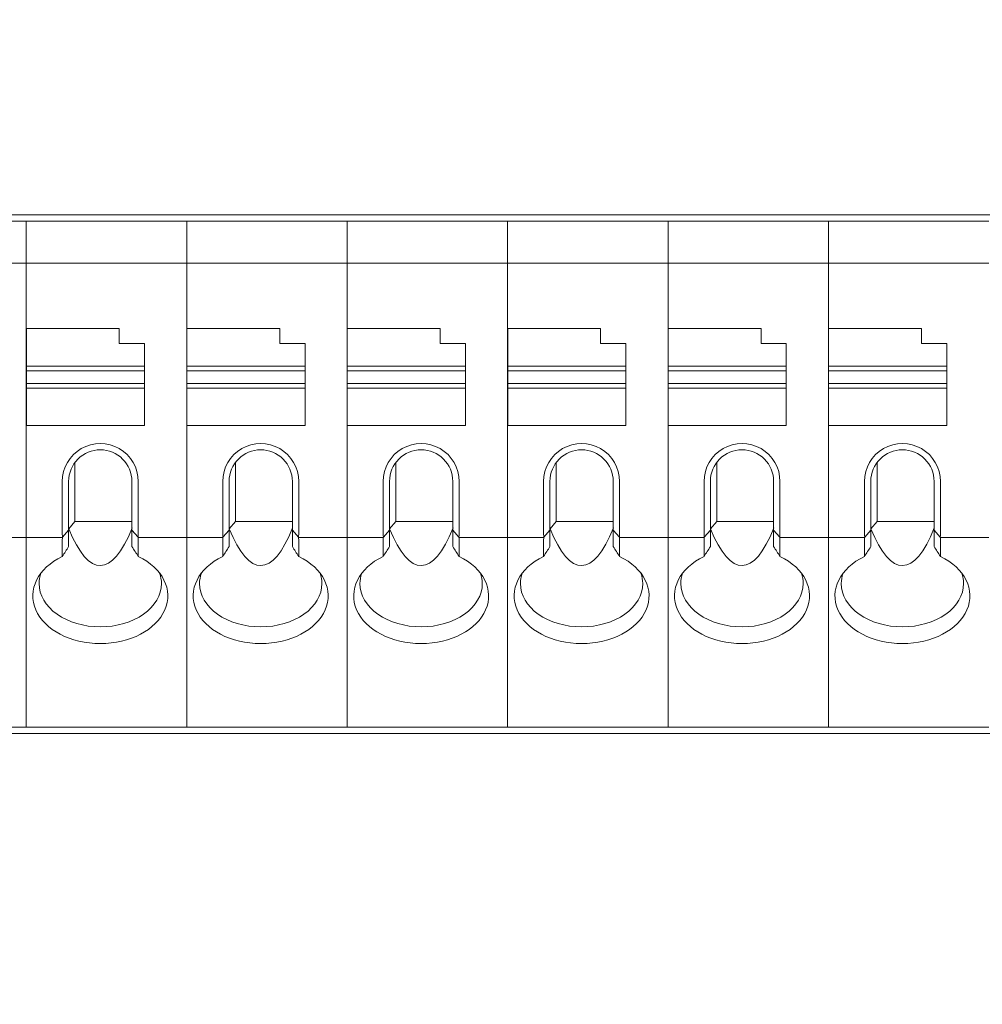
# Model space of a CAD drawing. Header units: millimetres. Extents: x -1114 to 1396, y -630 to 631.
# Tile 329 of 656: x -442 to -419, y 445 to 468. Entities that reach past the tile are written whole.
import ezdxf

# ---------------------------------------------------------------- set-up
doc = ezdxf.new("R2010")
doc.units = ezdxf.units.MM
doc.header["$MEASUREMENT"] = 0

msp = doc.modelspace()

# ---------------------------------------------------------------- linework, layer by layer
at = {"lineweight": 18}
for points, knots in [([(1038.9843, -629.7647), (1038.9843, -629.7647), (-1111.4882, -629.7647), (-1111.4882, -629.7647), (-1111.4882, -629.7647), (-1111.4882, -629.7647), (-1111.4882, 630.7883), (-1111.4882, 630.7883), (-1111.4882, 630.7883), (-1111.4882, 630.7883), (1038.9843, 630.7883), (1038.9843, 630.7883)], [0, 0, 0, 0, 0.3333333, 0.3333333, 0.3333333, 0.3333333, 0.6666667, 0.6666667, 0.6666667, 0.6666667, 1, 1, 1, 1]), ([(-438.8014, 457.0334), (-438.8014, 457.3549), (-438.973, 457.652), (-439.2514, 457.8128), (-439.2514, 457.8128), (-439.5299, 457.9736), (-439.873, 457.9736), (-440.1514, 457.8128), (-440.1514, 457.8128), (-440.4299, 457.652), (-440.6014, 457.3549), (-440.6014, 457.0334)], [0, 0, 0, 0, 0.3333333, 0.3333333, 0.3333333, 0.3333333, 0.6666667, 0.6666667, 0.6666667, 0.6666667, 1, 1, 1, 1]), ([(-434.9982, 457.0334), (-434.9982, 457.3549), (-435.1697, 457.652), (-435.4482, 457.8128), (-435.4482, 457.8128), (-435.7266, 457.9736), (-436.0697, 457.9736), (-436.3482, 457.8128), (-436.3482, 457.8128), (-436.6266, 457.652), (-436.7982, 457.3549), (-436.7982, 457.0334)], [0, 0, 0, 0, 0.3333333, 0.3333333, 0.3333333, 0.3333333, 0.6666667, 0.6666667, 0.6666667, 0.6666667, 1, 1, 1, 1]), ([(-431.1949, 457.0334), (-431.1949, 457.3549), (-431.3665, 457.652), (-431.6449, 457.8128), (-431.6449, 457.8128), (-431.9234, 457.9736), (-432.2665, 457.9736), (-432.5449, 457.8128), (-432.5449, 457.8128), (-432.8234, 457.652), (-432.9949, 457.3549), (-432.9949, 457.0334)], [0, 0, 0, 0, 0.3333333, 0.3333333, 0.3333333, 0.3333333, 0.6666667, 0.6666667, 0.6666667, 0.6666667, 1, 1, 1, 1]), ([(-427.3917, 457.0334), (-427.3917, 457.3549), (-427.5632, 457.652), (-427.8417, 457.8128), (-427.8417, 457.8128), (-428.1201, 457.9736), (-428.4632, 457.9736), (-428.7417, 457.8128), (-428.7417, 457.8128), (-429.0201, 457.652), (-429.1917, 457.3549), (-429.1917, 457.0334)], [0, 0, 0, 0, 0.3333333, 0.3333333, 0.3333333, 0.3333333, 0.6666667, 0.6666667, 0.6666667, 0.6666667, 1, 1, 1, 1]), ([(-423.5884, 457.0334), (-423.5884, 457.3549), (-423.76, 457.652), (-424.0384, 457.8128), (-424.0384, 457.8128), (-424.3169, 457.9736), (-424.66, 457.9736), (-424.9384, 457.8128), (-424.9384, 457.8128), (-425.2169, 457.652), (-425.3884, 457.3549), (-425.3884, 457.0334)], [0, 0, 0, 0, 0.3333333, 0.3333333, 0.3333333, 0.3333333, 0.6666667, 0.6666667, 0.6666667, 0.6666667, 1, 1, 1, 1]), ([(-419.7852, 457.0334), (-419.7852, 457.3549), (-419.9567, 457.652), (-420.2352, 457.8128), (-420.2352, 457.8128), (-420.5136, 457.9736), (-420.8567, 457.9736), (-421.1352, 457.8128), (-421.1352, 457.8128), (-421.4136, 457.652), (-421.5852, 457.3549), (-421.5852, 457.0334)], [0, 0, 0, 0, 0.3333333, 0.3333333, 0.3333333, 0.3333333, 0.6666667, 0.6666667, 0.6666667, 0.6666667, 1, 1, 1, 1]), ([(-439.7014, 457.7834), (-439.9004, 457.7834), (-440.0911, 457.7044), (-440.2318, 457.5637), (-440.2318, 457.5637), (-440.3724, 457.4231), (-440.4514, 457.2323), (-440.4514, 457.0334)], [0, 0, 0, 0, 0.5, 0.5, 0.5, 0.5, 1, 1, 1, 1]), ([(-438.9514, 457.0334), (-438.9514, 457.2323), (-439.0305, 457.4231), (-439.1711, 457.5637), (-439.1711, 457.5637), (-439.3118, 457.7044), (-439.5025, 457.7834), (-439.7014, 457.7834)], [0, 0, 0, 0, 0.5, 0.5, 0.5, 0.5, 1, 1, 1, 1]), ([(-435.8982, 457.7834), (-436.0971, 457.7834), (-436.2879, 457.7044), (-436.4285, 457.5637), (-436.4285, 457.5637), (-436.5692, 457.4231), (-436.6482, 457.2323), (-436.6482, 457.0334)], [0, 0, 0, 0, 0.5, 0.5, 0.5, 0.5, 1, 1, 1, 1]), ([(-435.1482, 457.0334), (-435.1482, 457.2323), (-435.2272, 457.4231), (-435.3679, 457.5637), (-435.3679, 457.5637), (-435.5085, 457.7044), (-435.6993, 457.7834), (-435.8982, 457.7834)], [0, 0, 0, 0, 0.5, 0.5, 0.5, 0.5, 1, 1, 1, 1]), ([(-432.0949, 457.7834), (-432.2938, 457.7834), (-432.4846, 457.7044), (-432.6253, 457.5637), (-432.6253, 457.5637), (-432.7659, 457.4231), (-432.8449, 457.2323), (-432.8449, 457.0334)], [0, 0, 0, 0, 0.5, 0.5, 0.5, 0.5, 1, 1, 1, 1]), ([(-431.3449, 457.0334), (-431.3449, 457.2323), (-431.4239, 457.4231), (-431.5646, 457.5637), (-431.5646, 457.5637), (-431.7052, 457.7044), (-431.896, 457.7834), (-432.0949, 457.7834)], [0, 0, 0, 0, 0.5, 0.5, 0.5, 0.5, 1, 1, 1, 1]), ([(-428.2917, 457.7834), (-428.4906, 457.7834), (-428.6814, 457.7044), (-428.822, 457.5637), (-428.822, 457.5637), (-428.9627, 457.4231), (-429.0417, 457.2323), (-429.0417, 457.0334)], [0, 0, 0, 0, 0.5, 0.5, 0.5, 0.5, 1, 1, 1, 1]), ([(-427.5417, 457.0334), (-427.5417, 457.2323), (-427.6207, 457.4231), (-427.7613, 457.5637), (-427.7613, 457.5637), (-427.902, 457.7044), (-428.0928, 457.7834), (-428.2917, 457.7834)], [0, 0, 0, 0, 0.5, 0.5, 0.5, 0.5, 1, 1, 1, 1]), ([(-424.4884, 457.7834), (-424.6873, 457.7834), (-424.8781, 457.7044), (-425.0187, 457.5637), (-425.0187, 457.5637), (-425.1594, 457.4231), (-425.2384, 457.2323), (-425.2384, 457.0334)], [0, 0, 0, 0, 0.5, 0.5, 0.5, 0.5, 1, 1, 1, 1]), ([(-423.7384, 457.0334), (-423.7384, 457.2323), (-423.8174, 457.4231), (-423.9581, 457.5637), (-423.9581, 457.5637), (-424.0987, 457.7044), (-424.2895, 457.7834), (-424.4884, 457.7834)], [0, 0, 0, 0, 0.5, 0.5, 0.5, 0.5, 1, 1, 1, 1]), ([(-420.6852, 457.7834), (-420.8841, 457.7834), (-421.0748, 457.7044), (-421.2155, 457.5637), (-421.2155, 457.5637), (-421.3561, 457.4231), (-421.4352, 457.2323), (-421.4352, 457.0334)], [0, 0, 0, 0, 0.5, 0.5, 0.5, 0.5, 1, 1, 1, 1]), ([(-419.9352, 457.0334), (-419.9352, 457.2323), (-420.0142, 457.4231), (-420.1548, 457.5637), (-420.1548, 457.5637), (-420.2955, 457.7044), (-420.4863, 457.7834), (-420.6852, 457.7834)], [0, 0, 0, 0, 0.5, 0.5, 0.5, 0.5, 1, 1, 1, 1]), ([(-440.6014, 455.254), (-441.1821, 454.9747), (-441.4373, 454.4602), (-441.2306, 453.9856), (-441.2306, 453.9856), (-441.0239, 453.511), (-440.4037, 453.1872), (-439.7014, 453.1872)], [0, 0, 0, 0, 0.5, 0.5, 0.5, 0.5, 1, 1, 1, 1]), ([(-439.7014, 453.1872), (-438.9992, 453.1872), (-438.379, 453.511), (-438.1723, 453.9856), (-438.1723, 453.9856), (-437.9656, 454.4602), (-438.2208, 454.9747), (-438.8014, 455.254)], [0, 0, 0, 0, 0.5, 0.5, 0.5, 0.5, 1, 1, 1, 1]), ([(-436.7982, 455.254), (-437.3788, 454.9747), (-437.634, 454.4602), (-437.4273, 453.9856), (-437.4273, 453.9856), (-437.2207, 453.511), (-436.6005, 453.1872), (-435.8982, 453.1872)], [0, 0, 0, 0, 0.5, 0.5, 0.5, 0.5, 1, 1, 1, 1]), ([(-435.8982, 453.1872), (-435.1959, 453.1872), (-434.5757, 453.511), (-434.369, 453.9856), (-434.369, 453.9856), (-434.1624, 454.4602), (-434.4175, 454.9747), (-434.9982, 455.254)], [0, 0, 0, 0, 0.5, 0.5, 0.5, 0.5, 1, 1, 1, 1]), ([(-432.9949, 455.254), (-433.5756, 454.9747), (-433.8307, 454.4602), (-433.6241, 453.9856), (-433.6241, 453.9856), (-433.4174, 453.511), (-432.7972, 453.1872), (-432.0949, 453.1872)], [0, 0, 0, 0, 0.5, 0.5, 0.5, 0.5, 1, 1, 1, 1]), ([(-432.0949, 453.1872), (-431.3926, 453.1872), (-430.7724, 453.511), (-430.5658, 453.9856), (-430.5658, 453.9856), (-430.3591, 454.4602), (-430.6143, 454.9747), (-431.1949, 455.254)], [0, 0, 0, 0, 0.5, 0.5, 0.5, 0.5, 1, 1, 1, 1]), ([(-429.1917, 455.254), (-429.7723, 454.9747), (-430.0275, 454.4602), (-429.8208, 453.9856), (-429.8208, 453.9856), (-429.6142, 453.511), (-428.994, 453.1872), (-428.2917, 453.1872)], [0, 0, 0, 0, 0.5, 0.5, 0.5, 0.5, 1, 1, 1, 1]), ([(-428.2917, 453.1872), (-427.5894, 453.1872), (-426.9692, 453.511), (-426.7625, 453.9856), (-426.7625, 453.9856), (-426.5559, 454.4602), (-426.811, 454.9747), (-427.3917, 455.254)], [0, 0, 0, 0, 0.5, 0.5, 0.5, 0.5, 1, 1, 1, 1]), ([(-425.3884, 455.254), (-425.9691, 454.9747), (-426.2242, 454.4602), (-426.0176, 453.9856), (-426.0176, 453.9856), (-425.8109, 453.511), (-425.1907, 453.1872), (-424.4884, 453.1872)], [0, 0, 0, 0, 0.5, 0.5, 0.5, 0.5, 1, 1, 1, 1]), ([(-424.4884, 453.1872), (-423.7861, 453.1872), (-423.1659, 453.511), (-422.9593, 453.9856), (-422.9593, 453.9856), (-422.7526, 454.4602), (-423.0078, 454.9747), (-423.5884, 455.254)], [0, 0, 0, 0, 0.5, 0.5, 0.5, 0.5, 1, 1, 1, 1]), ([(-421.5852, 455.254), (-422.1658, 454.9747), (-422.421, 454.4602), (-422.2143, 453.9856), (-422.2143, 453.9856), (-422.0076, 453.511), (-421.3874, 453.1872), (-420.6852, 453.1872)], [0, 0, 0, 0, 0.5, 0.5, 0.5, 0.5, 1, 1, 1, 1]), ([(-420.6852, 453.1872), (-419.9829, 453.1872), (-419.3627, 453.511), (-419.156, 453.9856), (-419.156, 453.9856), (-418.9493, 454.4602), (-419.2045, 454.9747), (-419.7852, 455.254)], [0, 0, 0, 0, 0.5, 0.5, 0.5, 0.5, 1, 1, 1, 1]), ([(-441.1514, 454.61), (-441.1514, 454.3381), (-440.9987, 454.0773), (-440.7267, 453.885), (-440.7267, 453.885), (-440.4548, 453.6927), (-440.086, 453.5847), (-439.7014, 453.5847)], [0, 0, 0, 0, 0.5, 0.5, 0.5, 0.5, 1, 1, 1, 1]), ([(-439.7014, 453.5847), (-439.3169, 453.5847), (-438.9481, 453.6927), (-438.6761, 453.885), (-438.6761, 453.885), (-438.4042, 454.0773), (-438.2514, 454.3381), (-438.2514, 454.61)], [0, 0, 0, 0, 0.5, 0.5, 0.5, 0.5, 1, 1, 1, 1]), ([(-437.3482, 454.61), (-437.3482, 454.3381), (-437.1954, 454.0773), (-436.9235, 453.885), (-436.9235, 453.885), (-436.6516, 453.6927), (-436.2827, 453.5847), (-435.8982, 453.5847)], [0, 0, 0, 0, 0.5, 0.5, 0.5, 0.5, 1, 1, 1, 1]), ([(-435.8982, 453.5847), (-435.5136, 453.5847), (-435.1448, 453.6927), (-434.8729, 453.885), (-434.8729, 453.885), (-434.601, 454.0773), (-434.4482, 454.3381), (-434.4482, 454.61)], [0, 0, 0, 0, 0.5, 0.5, 0.5, 0.5, 1, 1, 1, 1]), ([(-433.5449, 454.61), (-433.5449, 454.3381), (-433.3922, 454.0773), (-433.1202, 453.885), (-433.1202, 453.885), (-432.8483, 453.6927), (-432.4795, 453.5847), (-432.0949, 453.5847)], [0, 0, 0, 0, 0.5, 0.5, 0.5, 0.5, 1, 1, 1, 1]), ([(-432.0949, 453.5847), (-431.7104, 453.5847), (-431.3416, 453.6927), (-431.0696, 453.885), (-431.0696, 453.885), (-430.7977, 454.0773), (-430.6449, 454.3381), (-430.6449, 454.61)], [0, 0, 0, 0, 0.5, 0.5, 0.5, 0.5, 1, 1, 1, 1]), ([(-429.7417, 454.61), (-429.7417, 454.3381), (-429.5889, 454.0773), (-429.317, 453.885), (-429.317, 453.885), (-429.045, 453.6927), (-428.6762, 453.5847), (-428.2917, 453.5847)], [0, 0, 0, 0, 0.5, 0.5, 0.5, 0.5, 1, 1, 1, 1]), ([(-428.2917, 453.5847), (-427.9071, 453.5847), (-427.5383, 453.6927), (-427.2664, 453.885), (-427.2664, 453.885), (-426.9944, 454.0773), (-426.8417, 454.3381), (-426.8417, 454.61)], [0, 0, 0, 0, 0.5, 0.5, 0.5, 0.5, 1, 1, 1, 1]), ([(-425.9384, 454.61), (-425.9384, 454.3381), (-425.7857, 454.0773), (-425.5137, 453.885), (-425.5137, 453.885), (-425.2418, 453.6927), (-424.873, 453.5847), (-424.4884, 453.5847)], [0, 0, 0, 0, 0.5, 0.5, 0.5, 0.5, 1, 1, 1, 1]), ([(-424.4884, 453.5847), (-424.1039, 453.5847), (-423.735, 453.6927), (-423.4631, 453.885), (-423.4631, 453.885), (-423.1912, 454.0773), (-423.0384, 454.3381), (-423.0384, 454.61)], [0, 0, 0, 0, 0.5, 0.5, 0.5, 0.5, 1, 1, 1, 1]), ([(-422.1352, 454.61), (-422.1352, 454.3381), (-421.9824, 454.0773), (-421.7105, 453.885), (-421.7105, 453.885), (-421.4385, 453.6927), (-421.0697, 453.5847), (-420.6852, 453.5847)], [0, 0, 0, 0, 0.5, 0.5, 0.5, 0.5, 1, 1, 1, 1]), ([(-420.6852, 453.5847), (-420.3006, 453.5847), (-419.9318, 453.6927), (-419.6599, 453.885), (-419.6599, 453.885), (-419.3879, 454.0773), (-419.2352, 454.3381), (-419.2352, 454.61)], [0, 0, 0, 0, 0.5, 0.5, 0.5, 0.5, 1, 1, 1, 1])]:
    msp.add_open_spline(points, degree=3, knots=knots, dxfattribs=at)
for points in [[(-458.0154, 463.3573), (-458.0154, 463.3573), (-411.1787, 463.3573), (-411.1787, 463.3573)], [(-445.2579, 463.2073), (-445.2579, 463.2073), (-441.4547, 463.2073), (-441.4547, 463.2073)], [(-441.4547, 463.2073), (-441.4547, 463.2073), (-445.2579, 463.2073), (-445.2579, 463.2073)], [(-441.4547, 463.2073), (-441.4547, 463.2073), (-437.6514, 463.2073), (-437.6514, 463.2073)], [(-441.4547, 463.1575), (-441.4547, 463.1575), (-441.4547, 463.2073), (-441.4547, 463.2073)], [(-437.6514, 463.2073), (-437.6514, 463.2073), (-441.4547, 463.2073), (-441.4547, 463.2073)], [(-441.4547, 463.1575), (-441.4547, 463.1575), (-441.4547, 463.2073), (-441.4547, 463.2073)], [(-441.4547, 462.2571), (-441.4547, 462.2571), (-441.4547, 463.1575), (-441.4547, 463.1575)], [(-441.4547, 462.2571), (-441.4547, 462.2571), (-441.4547, 463.1575), (-441.4547, 463.1575)], [(-437.6514, 463.2073), (-437.6514, 463.2073), (-433.8482, 463.2073), (-433.8482, 463.2073)], [(-437.6514, 463.1575), (-437.6514, 463.1575), (-437.6514, 463.2073), (-437.6514, 463.2073)], [(-433.8482, 463.2073), (-433.8482, 463.2073), (-437.6514, 463.2073), (-437.6514, 463.2073)], [(-437.6514, 463.1575), (-437.6514, 463.1575), (-437.6514, 463.2073), (-437.6514, 463.2073)], [(-437.6514, 462.2571), (-437.6514, 462.2571), (-437.6514, 463.1575), (-437.6514, 463.1575)], [(-437.6514, 462.2571), (-437.6514, 462.2571), (-437.6514, 463.1575), (-437.6514, 463.1575)], [(-433.8482, 463.2073), (-433.8482, 463.2073), (-430.0449, 463.2073), (-430.0449, 463.2073)], [(-433.8482, 463.1575), (-433.8482, 463.1575), (-433.8482, 463.2073), (-433.8482, 463.2073)], [(-433.8482, 463.1575), (-433.8482, 463.1575), (-433.8482, 463.2073), (-433.8482, 463.2073)], [(-430.0449, 463.2073), (-430.0449, 463.2073), (-433.8482, 463.2073), (-433.8482, 463.2073)], [(-433.8482, 462.2571), (-433.8482, 462.2571), (-433.8482, 463.1575), (-433.8482, 463.1575)], [(-433.8482, 462.2571), (-433.8482, 462.2571), (-433.8482, 463.1575), (-433.8482, 463.1575)], [(-430.0449, 463.2073), (-430.0449, 463.2073), (-426.2417, 463.2073), (-426.2417, 463.2073)], [(-430.0449, 463.1575), (-430.0449, 463.1575), (-430.0449, 463.2073), (-430.0449, 463.2073)], [(-430.0449, 463.1575), (-430.0449, 463.1575), (-430.0449, 463.2073), (-430.0449, 463.2073)], [(-426.2417, 463.2073), (-426.2417, 463.2073), (-430.0449, 463.2073), (-430.0449, 463.2073)], [(-430.0449, 462.2571), (-430.0449, 462.2571), (-430.0449, 463.1575), (-430.0449, 463.1575)], [(-430.0449, 462.2571), (-430.0449, 462.2571), (-430.0449, 463.1575), (-430.0449, 463.1575)], [(-426.2417, 463.2073), (-426.2417, 463.2073), (-422.4384, 463.2073), (-422.4384, 463.2073)], [(-426.2417, 463.1575), (-426.2417, 463.1575), (-426.2417, 463.2073), (-426.2417, 463.2073)], [(-426.2417, 463.1575), (-426.2417, 463.1575), (-426.2417, 463.2073), (-426.2417, 463.2073)], [(-422.4384, 463.2073), (-422.4384, 463.2073), (-426.2417, 463.2073), (-426.2417, 463.2073)], [(-426.2417, 462.2571), (-426.2417, 462.2571), (-426.2417, 463.1575), (-426.2417, 463.1575)], [(-426.2417, 462.2571), (-426.2417, 462.2571), (-426.2417, 463.1575), (-426.2417, 463.1575)], [(-422.4384, 463.2073), (-422.4384, 463.2073), (-418.6352, 463.2073), (-418.6352, 463.2073)], [(-422.4384, 463.1575), (-422.4384, 463.1575), (-422.4384, 463.2073), (-422.4384, 463.2073)], [(-418.6352, 463.2073), (-418.6352, 463.2073), (-422.4384, 463.2073), (-422.4384, 463.2073)], [(-422.4384, 463.1575), (-422.4384, 463.1575), (-422.4384, 463.2073), (-422.4384, 463.2073)], [(-422.4384, 462.2571), (-422.4384, 462.2571), (-422.4384, 463.1575), (-422.4384, 463.1575)], [(-422.4384, 462.2571), (-422.4384, 462.2571), (-422.4384, 463.1575), (-422.4384, 463.1575)], [(-445.2579, 462.2073), (-445.2579, 462.2073), (-441.4547, 462.2073), (-441.4547, 462.2073)], [(-441.4547, 462.1369), (-441.4547, 462.1369), (-441.4547, 462.2571), (-441.4547, 462.2571)], [(-441.4547, 462.1369), (-441.4547, 462.1369), (-441.4547, 462.2571), (-441.4547, 462.2571)], [(-441.4547, 462.2073), (-441.4547, 462.2073), (-437.6514, 462.2073), (-437.6514, 462.2073)], [(-441.4547, 455.7777), (-441.4547, 455.7777), (-441.4547, 462.1369), (-441.4547, 462.1369)], [(-441.4547, 455.7777), (-441.4547, 455.7777), (-441.4547, 462.1369), (-441.4547, 462.1369)], [(-437.6514, 462.1369), (-437.6514, 462.1369), (-437.6514, 462.2571), (-437.6514, 462.2571)], [(-437.6514, 462.1369), (-437.6514, 462.1369), (-437.6514, 462.2571), (-437.6514, 462.2571)], [(-437.6514, 462.2073), (-437.6514, 462.2073), (-433.8482, 462.2073), (-433.8482, 462.2073)], [(-437.6514, 455.7777), (-437.6514, 455.7777), (-437.6514, 462.1369), (-437.6514, 462.1369)], [(-437.6514, 455.7777), (-437.6514, 455.7777), (-437.6514, 462.1369), (-437.6514, 462.1369)], [(-433.8482, 462.1369), (-433.8482, 462.1369), (-433.8482, 462.2571), (-433.8482, 462.2571)], [(-433.8482, 462.1369), (-433.8482, 462.1369), (-433.8482, 462.2571), (-433.8482, 462.2571)], [(-433.8482, 462.2073), (-433.8482, 462.2073), (-430.0449, 462.2073), (-430.0449, 462.2073)], [(-433.8482, 455.7777), (-433.8482, 455.7777), (-433.8482, 462.1369), (-433.8482, 462.1369)], [(-433.8482, 455.7777), (-433.8482, 455.7777), (-433.8482, 462.1369), (-433.8482, 462.1369)], [(-430.0449, 462.1369), (-430.0449, 462.1369), (-430.0449, 462.2571), (-430.0449, 462.2571)], [(-430.0449, 462.1369), (-430.0449, 462.1369), (-430.0449, 462.2571), (-430.0449, 462.2571)], [(-430.0449, 462.2073), (-430.0449, 462.2073), (-426.2417, 462.2073), (-426.2417, 462.2073)], [(-430.0449, 455.7777), (-430.0449, 455.7777), (-430.0449, 462.1369), (-430.0449, 462.1369)], [(-430.0449, 455.7777), (-430.0449, 455.7777), (-430.0449, 462.1369), (-430.0449, 462.1369)], [(-426.2417, 462.1369), (-426.2417, 462.1369), (-426.2417, 462.2571), (-426.2417, 462.2571)], [(-426.2417, 462.1369), (-426.2417, 462.1369), (-426.2417, 462.2571), (-426.2417, 462.2571)], [(-426.2417, 462.2073), (-426.2417, 462.2073), (-422.4384, 462.2073), (-422.4384, 462.2073)], [(-426.2417, 455.7777), (-426.2417, 455.7777), (-426.2417, 462.1369), (-426.2417, 462.1369)], [(-426.2417, 455.7777), (-426.2417, 455.7777), (-426.2417, 462.1369), (-426.2417, 462.1369)], [(-422.4384, 462.1369), (-422.4384, 462.1369), (-422.4384, 462.2571), (-422.4384, 462.2571)], [(-422.4384, 462.1369), (-422.4384, 462.1369), (-422.4384, 462.2571), (-422.4384, 462.2571)], [(-422.4384, 462.2073), (-422.4384, 462.2073), (-418.6352, 462.2073), (-418.6352, 462.2073)], [(-422.4384, 455.7777), (-422.4384, 455.7777), (-422.4384, 462.1369), (-422.4384, 462.1369)], [(-422.4384, 455.7777), (-422.4384, 455.7777), (-422.4384, 462.1369), (-422.4384, 462.1369)], [(-439.2514, 460.6573), (-439.2514, 460.6573), (-441.4514, 460.6573), (-441.4514, 460.6573)], [(-441.4514, 460.6573), (-441.4514, 460.6573), (-441.4514, 459.7665), (-441.4514, 459.7665)], [(-439.2514, 460.3073), (-439.2514, 460.3073), (-439.2514, 460.6573), (-439.2514, 460.6573)], [(-437.6482, 460.6573), (-437.6482, 460.6573), (-437.6482, 459.7665), (-437.6482, 459.7665)], [(-435.4482, 460.6573), (-435.4482, 460.6573), (-437.6482, 460.6573), (-437.6482, 460.6573)], [(-435.4482, 460.3073), (-435.4482, 460.3073), (-435.4482, 460.6573), (-435.4482, 460.6573)], [(-431.6449, 460.6573), (-431.6449, 460.6573), (-433.8449, 460.6573), (-433.8449, 460.6573)], [(-433.8449, 460.6573), (-433.8449, 460.6573), (-433.8449, 459.7665), (-433.8449, 459.7665)], [(-431.6449, 460.3073), (-431.6449, 460.3073), (-431.6449, 460.6573), (-431.6449, 460.6573)], [(-427.8417, 460.6573), (-427.8417, 460.6573), (-430.0417, 460.6573), (-430.0417, 460.6573)], [(-430.0417, 460.6573), (-430.0417, 460.6573), (-430.0417, 459.7665), (-430.0417, 459.7665)], [(-427.8417, 460.3073), (-427.8417, 460.3073), (-427.8417, 460.6573), (-427.8417, 460.6573)], [(-424.0384, 460.6573), (-424.0384, 460.6573), (-426.2384, 460.6573), (-426.2384, 460.6573)], [(-426.2384, 460.6573), (-426.2384, 460.6573), (-426.2384, 459.7665), (-426.2384, 459.7665)], [(-424.0384, 460.3073), (-424.0384, 460.3073), (-424.0384, 460.6573), (-424.0384, 460.6573)], [(-420.2352, 460.6573), (-420.2352, 460.6573), (-422.4352, 460.6573), (-422.4352, 460.6573)], [(-422.4352, 460.6573), (-422.4352, 460.6573), (-422.4352, 459.7665), (-422.4352, 459.7665)], [(-420.2352, 460.3073), (-420.2352, 460.3073), (-420.2352, 460.6573), (-420.2352, 460.6573)], [(-438.6514, 460.3073), (-438.6514, 460.3073), (-439.2514, 460.3073), (-439.2514, 460.3073)], [(-438.6514, 459.7665), (-438.6514, 459.7665), (-438.6514, 460.3073), (-438.6514, 460.3073)], [(-434.8482, 460.3073), (-434.8482, 460.3073), (-435.4482, 460.3073), (-435.4482, 460.3073)], [(-434.8482, 459.7665), (-434.8482, 459.7665), (-434.8482, 460.3073), (-434.8482, 460.3073)], [(-431.0449, 460.3073), (-431.0449, 460.3073), (-431.6449, 460.3073), (-431.6449, 460.3073)], [(-431.0449, 459.7665), (-431.0449, 459.7665), (-431.0449, 460.3073), (-431.0449, 460.3073)], [(-427.2417, 460.3073), (-427.2417, 460.3073), (-427.8417, 460.3073), (-427.8417, 460.3073)], [(-427.2417, 459.7665), (-427.2417, 459.7665), (-427.2417, 460.3073), (-427.2417, 460.3073)], [(-423.4384, 460.3073), (-423.4384, 460.3073), (-424.0384, 460.3073), (-424.0384, 460.3073)], [(-423.4384, 459.7665), (-423.4384, 459.7665), (-423.4384, 460.3073), (-423.4384, 460.3073)], [(-419.6352, 460.3073), (-419.6352, 460.3073), (-420.2352, 460.3073), (-420.2352, 460.3073)], [(-419.6352, 459.7665), (-419.6352, 459.7665), (-419.6352, 460.3073), (-419.6352, 460.3073)], [(-441.4514, 459.7665), (-441.4514, 459.7665), (-441.4514, 459.6573), (-441.4514, 459.6573)], [(-441.4514, 459.7665), (-441.4514, 459.7665), (-438.6514, 459.7665), (-438.6514, 459.7665)], [(-441.4514, 459.3573), (-441.4514, 459.3573), (-441.4514, 459.6573), (-441.4514, 459.6573)], [(-441.4514, 459.6573), (-441.4514, 459.6573), (-438.6514, 459.6573), (-438.6514, 459.6573)], [(-438.6514, 459.7665), (-438.6514, 459.7665), (-438.6514, 459.6573), (-438.6514, 459.6573)], [(-438.6514, 459.6573), (-438.6514, 459.6573), (-438.6514, 459.3573), (-438.6514, 459.3573)], [(-437.6482, 459.7665), (-437.6482, 459.7665), (-434.8482, 459.7665), (-434.8482, 459.7665)], [(-437.6482, 459.7665), (-437.6482, 459.7665), (-437.6482, 459.6573), (-437.6482, 459.6573)], [(-437.6482, 459.3573), (-437.6482, 459.3573), (-437.6482, 459.6573), (-437.6482, 459.6573)], [(-437.6482, 459.6573), (-437.6482, 459.6573), (-434.8482, 459.6573), (-434.8482, 459.6573)], [(-434.8482, 459.7665), (-434.8482, 459.7665), (-434.8482, 459.6573), (-434.8482, 459.6573)], [(-434.8482, 459.6573), (-434.8482, 459.6573), (-434.8482, 459.3573), (-434.8482, 459.3573)], [(-433.8449, 459.7665), (-433.8449, 459.7665), (-433.8449, 459.6573), (-433.8449, 459.6573)], [(-433.8449, 459.7665), (-433.8449, 459.7665), (-431.0449, 459.7665), (-431.0449, 459.7665)], [(-433.8449, 459.3573), (-433.8449, 459.3573), (-433.8449, 459.6573), (-433.8449, 459.6573)], [(-433.8449, 459.6573), (-433.8449, 459.6573), (-431.0449, 459.6573), (-431.0449, 459.6573)], [(-431.0449, 459.7665), (-431.0449, 459.7665), (-431.0449, 459.6573), (-431.0449, 459.6573)], [(-431.0449, 459.6573), (-431.0449, 459.6573), (-431.0449, 459.3573), (-431.0449, 459.3573)], [(-430.0417, 459.7665), (-430.0417, 459.7665), (-430.0417, 459.6573), (-430.0417, 459.6573)], [(-430.0417, 459.7665), (-430.0417, 459.7665), (-427.2417, 459.7665), (-427.2417, 459.7665)], [(-430.0417, 459.3573), (-430.0417, 459.3573), (-430.0417, 459.6573), (-430.0417, 459.6573)], [(-430.0417, 459.6573), (-430.0417, 459.6573), (-427.2417, 459.6573), (-427.2417, 459.6573)], [(-427.2417, 459.7665), (-427.2417, 459.7665), (-427.2417, 459.6573), (-427.2417, 459.6573)], [(-427.2417, 459.6573), (-427.2417, 459.6573), (-427.2417, 459.3573), (-427.2417, 459.3573)], [(-426.2384, 459.7665), (-426.2384, 459.7665), (-423.4384, 459.7665), (-423.4384, 459.7665)], [(-426.2384, 459.7665), (-426.2384, 459.7665), (-426.2384, 459.6573), (-426.2384, 459.6573)], [(-426.2384, 459.3573), (-426.2384, 459.3573), (-426.2384, 459.6573), (-426.2384, 459.6573)], [(-426.2384, 459.6573), (-426.2384, 459.6573), (-423.4384, 459.6573), (-423.4384, 459.6573)], [(-423.4384, 459.7665), (-423.4384, 459.7665), (-423.4384, 459.6573), (-423.4384, 459.6573)], [(-423.4384, 459.6573), (-423.4384, 459.6573), (-423.4384, 459.3573), (-423.4384, 459.3573)], [(-422.4352, 459.7665), (-422.4352, 459.7665), (-422.4352, 459.6573), (-422.4352, 459.6573)], [(-422.4352, 459.7665), (-422.4352, 459.7665), (-419.6352, 459.7665), (-419.6352, 459.7665)], [(-422.4352, 459.3573), (-422.4352, 459.3573), (-422.4352, 459.6573), (-422.4352, 459.6573)], [(-422.4352, 459.6573), (-422.4352, 459.6573), (-419.6352, 459.6573), (-419.6352, 459.6573)], [(-419.6352, 459.7665), (-419.6352, 459.7665), (-419.6352, 459.6573), (-419.6352, 459.6573)], [(-419.6352, 459.6573), (-419.6352, 459.6573), (-419.6352, 459.3573), (-419.6352, 459.3573)], [(-441.4514, 459.3573), (-441.4514, 459.3573), (-441.4514, 459.2481), (-441.4514, 459.2481)], [(-438.6514, 459.3573), (-438.6514, 459.3573), (-441.4514, 459.3573), (-441.4514, 459.3573)], [(-438.6514, 459.3573), (-438.6514, 459.3573), (-438.6514, 459.2481), (-438.6514, 459.2481)], [(-434.8482, 459.3573), (-434.8482, 459.3573), (-437.6482, 459.3573), (-437.6482, 459.3573)], [(-437.6482, 459.3573), (-437.6482, 459.3573), (-437.6482, 459.2481), (-437.6482, 459.2481)], [(-434.8482, 459.3573), (-434.8482, 459.3573), (-434.8482, 459.2481), (-434.8482, 459.2481)], [(-433.8449, 459.3573), (-433.8449, 459.3573), (-433.8449, 459.2481), (-433.8449, 459.2481)], [(-431.0449, 459.3573), (-431.0449, 459.3573), (-433.8449, 459.3573), (-433.8449, 459.3573)], [(-431.0449, 459.3573), (-431.0449, 459.3573), (-431.0449, 459.2481), (-431.0449, 459.2481)], [(-430.0417, 459.3573), (-430.0417, 459.3573), (-430.0417, 459.2481), (-430.0417, 459.2481)], [(-427.2417, 459.3573), (-427.2417, 459.3573), (-430.0417, 459.3573), (-430.0417, 459.3573)], [(-427.2417, 459.3573), (-427.2417, 459.3573), (-427.2417, 459.2481), (-427.2417, 459.2481)], [(-423.4384, 459.3573), (-423.4384, 459.3573), (-426.2384, 459.3573), (-426.2384, 459.3573)], [(-426.2384, 459.3573), (-426.2384, 459.3573), (-426.2384, 459.2481), (-426.2384, 459.2481)], [(-423.4384, 459.3573), (-423.4384, 459.3573), (-423.4384, 459.2481), (-423.4384, 459.2481)], [(-419.6352, 459.3573), (-419.6352, 459.3573), (-422.4352, 459.3573), (-422.4352, 459.3573)], [(-422.4352, 459.3573), (-422.4352, 459.3573), (-422.4352, 459.2481), (-422.4352, 459.2481)], [(-419.6352, 459.3573), (-419.6352, 459.3573), (-419.6352, 459.2481), (-419.6352, 459.2481)], [(-441.4514, 459.2481), (-441.4514, 459.2481), (-441.4514, 458.3573), (-441.4514, 458.3573)], [(-438.6514, 459.2481), (-438.6514, 459.2481), (-441.4514, 459.2481), (-441.4514, 459.2481)], [(-438.6514, 459.2481), (-438.6514, 459.2481), (-438.6514, 458.3573), (-438.6514, 458.3573)], [(-434.8482, 459.2481), (-434.8482, 459.2481), (-437.6482, 459.2481), (-437.6482, 459.2481)], [(-437.6482, 459.2481), (-437.6482, 459.2481), (-437.6482, 458.3573), (-437.6482, 458.3573)], [(-434.8482, 459.2481), (-434.8482, 459.2481), (-434.8482, 458.3573), (-434.8482, 458.3573)], [(-433.8449, 459.2481), (-433.8449, 459.2481), (-433.8449, 458.3573), (-433.8449, 458.3573)], [(-431.0449, 459.2481), (-431.0449, 459.2481), (-433.8449, 459.2481), (-433.8449, 459.2481)], [(-431.0449, 459.2481), (-431.0449, 459.2481), (-431.0449, 458.3573), (-431.0449, 458.3573)], [(-430.0417, 459.2481), (-430.0417, 459.2481), (-430.0417, 458.3573), (-430.0417, 458.3573)], [(-427.2417, 459.2481), (-427.2417, 459.2481), (-430.0417, 459.2481), (-430.0417, 459.2481)], [(-427.2417, 459.2481), (-427.2417, 459.2481), (-427.2417, 458.3573), (-427.2417, 458.3573)], [(-426.2384, 459.2481), (-426.2384, 459.2481), (-426.2384, 458.3573), (-426.2384, 458.3573)], [(-423.4384, 459.2481), (-423.4384, 459.2481), (-426.2384, 459.2481), (-426.2384, 459.2481)], [(-423.4384, 459.2481), (-423.4384, 459.2481), (-423.4384, 458.3573), (-423.4384, 458.3573)], [(-422.4352, 459.2481), (-422.4352, 459.2481), (-422.4352, 458.3573), (-422.4352, 458.3573)], [(-419.6352, 459.2481), (-419.6352, 459.2481), (-422.4352, 459.2481), (-422.4352, 459.2481)], [(-419.6352, 459.2481), (-419.6352, 459.2481), (-419.6352, 458.3573), (-419.6352, 458.3573)], [(-438.6514, 458.3573), (-438.6514, 458.3573), (-441.4514, 458.3573), (-441.4514, 458.3573)], [(-434.8482, 458.3573), (-434.8482, 458.3573), (-437.6482, 458.3573), (-437.6482, 458.3573)], [(-431.0449, 458.3573), (-431.0449, 458.3573), (-433.8449, 458.3573), (-433.8449, 458.3573)], [(-427.2417, 458.3573), (-427.2417, 458.3573), (-430.0417, 458.3573), (-430.0417, 458.3573)], [(-423.4384, 458.3573), (-423.4384, 458.3573), (-426.2384, 458.3573), (-426.2384, 458.3573)], [(-419.6352, 458.3573), (-419.6352, 458.3573), (-422.4352, 458.3573), (-422.4352, 458.3573)], [(-440.3014, 457.4834), (-440.3014, 457.4834), (-440.3014, 456.0863), (-440.3014, 456.0863)], [(-436.4982, 457.4834), (-436.4982, 457.4834), (-436.4982, 456.0863), (-436.4982, 456.0863)], [(-432.6949, 457.4834), (-432.6949, 457.4834), (-432.6949, 456.0863), (-432.6949, 456.0863)], [(-428.8917, 457.4834), (-428.8917, 457.4834), (-428.8917, 456.0863), (-428.8917, 456.0863)], [(-425.0884, 457.4834), (-425.0884, 457.4834), (-425.0884, 456.0863), (-425.0884, 456.0863)], [(-421.2852, 457.4834), (-421.2852, 457.4834), (-421.2852, 456.0863), (-421.2852, 456.0863)], [(-440.6014, 457.0334), (-440.6014, 457.0334), (-440.6014, 455.7777), (-440.6014, 455.7777)], [(-440.4514, 455.878), (-440.4514, 455.878), (-440.4514, 457.0334), (-440.4514, 457.0334)], [(-438.9514, 457.0334), (-438.9514, 457.0334), (-438.9514, 455.878), (-438.9514, 455.878)], [(-438.8014, 455.7777), (-438.8014, 455.7777), (-438.8014, 457.0334), (-438.8014, 457.0334)], [(-436.7982, 457.0334), (-436.7982, 457.0334), (-436.7982, 455.7777), (-436.7982, 455.7777)], [(-436.6482, 455.878), (-436.6482, 455.878), (-436.6482, 457.0334), (-436.6482, 457.0334)], [(-435.1482, 457.0334), (-435.1482, 457.0334), (-435.1482, 455.878), (-435.1482, 455.878)], [(-434.9982, 455.7777), (-434.9982, 455.7777), (-434.9982, 457.0334), (-434.9982, 457.0334)], [(-432.9949, 457.0334), (-432.9949, 457.0334), (-432.9949, 455.7777), (-432.9949, 455.7777)], [(-432.8449, 455.878), (-432.8449, 455.878), (-432.8449, 457.0334), (-432.8449, 457.0334)], [(-431.3449, 457.0334), (-431.3449, 457.0334), (-431.3449, 455.878), (-431.3449, 455.878)], [(-431.1949, 455.7777), (-431.1949, 455.7777), (-431.1949, 457.0334), (-431.1949, 457.0334)], [(-429.1917, 457.0334), (-429.1917, 457.0334), (-429.1917, 455.7777), (-429.1917, 455.7777)], [(-429.0417, 455.878), (-429.0417, 455.878), (-429.0417, 457.0334), (-429.0417, 457.0334)], [(-427.5417, 457.0334), (-427.5417, 457.0334), (-427.5417, 455.878), (-427.5417, 455.878)], [(-427.3917, 455.7777), (-427.3917, 455.7777), (-427.3917, 457.0334), (-427.3917, 457.0334)], [(-425.3884, 457.0334), (-425.3884, 457.0334), (-425.3884, 455.7777), (-425.3884, 455.7777)], [(-425.2384, 455.878), (-425.2384, 455.878), (-425.2384, 457.0334), (-425.2384, 457.0334)], [(-423.7384, 457.0334), (-423.7384, 457.0334), (-423.7384, 455.878), (-423.7384, 455.878)], [(-423.5884, 455.7777), (-423.5884, 455.7777), (-423.5884, 457.0334), (-423.5884, 457.0334)], [(-421.5852, 457.0334), (-421.5852, 457.0334), (-421.5852, 455.7777), (-421.5852, 455.7777)], [(-421.4352, 455.878), (-421.4352, 455.878), (-421.4352, 457.0334), (-421.4352, 457.0334)], [(-419.9352, 457.0334), (-419.9352, 457.0334), (-419.9352, 455.878), (-419.9352, 455.878)], [(-419.7852, 455.7777), (-419.7852, 455.7777), (-419.7852, 457.0334), (-419.7852, 457.0334)], [(-440.4479, 455.9096), (-440.4479, 455.9096), (-440.3014, 456.0863), (-440.3014, 456.0863)], [(-440.3014, 456.0863), (-440.3014, 456.0863), (-438.9515, 456.0863), (-438.9515, 456.0863)], [(-436.6447, 455.9096), (-436.6447, 455.9096), (-436.4982, 456.0863), (-436.4982, 456.0863)], [(-436.4982, 456.0863), (-436.4982, 456.0863), (-435.1482, 456.0863), (-435.1482, 456.0863)], [(-432.8414, 455.9096), (-432.8414, 455.9096), (-432.6949, 456.0863), (-432.6949, 456.0863)], [(-432.6949, 456.0863), (-432.6949, 456.0863), (-431.3449, 456.0863), (-431.3449, 456.0863)], [(-429.0382, 455.9096), (-429.0382, 455.9096), (-428.8917, 456.0863), (-428.8917, 456.0863)], [(-428.8917, 456.0863), (-428.8917, 456.0863), (-427.5417, 456.0863), (-427.5417, 456.0863)], [(-425.2349, 455.9096), (-425.2349, 455.9096), (-425.0884, 456.0863), (-425.0884, 456.0863)], [(-425.0884, 456.0863), (-425.0884, 456.0863), (-423.7384, 456.0863), (-423.7384, 456.0863)], [(-421.4316, 455.9096), (-421.4316, 455.9096), (-421.2852, 456.0863), (-421.2852, 456.0863)], [(-421.2852, 456.0863), (-421.2852, 456.0863), (-419.9352, 456.0863), (-419.9352, 456.0863)], [(-440.4514, 455.878), (-440.4514, 455.878), (-440.5967, 455.7127), (-440.5967, 455.7127)], [(-440.4514, 455.4875), (-440.4514, 455.4875), (-440.4514, 455.878), (-440.4514, 455.878)], [(-440.4479, 455.9096), (-439.9741, 454.7427), (-439.42, 454.7451), (-438.9459, 455.932)], [(-438.9514, 455.4875), (-438.9514, 455.4875), (-438.9514, 455.878), (-438.9514, 455.878)], [(-438.9514, 455.878), (-438.9514, 455.878), (-438.8061, 455.7127), (-438.8061, 455.7127)], [(-436.6482, 455.878), (-436.6482, 455.878), (-436.7935, 455.7127), (-436.7935, 455.7127)], [(-436.6482, 455.4875), (-436.6482, 455.4875), (-436.6482, 455.878), (-436.6482, 455.878)], [(-436.6447, 455.9096), (-436.1708, 454.7427), (-435.6168, 454.7451), (-435.1427, 455.932)], [(-435.1482, 455.4875), (-435.1482, 455.4875), (-435.1482, 455.878), (-435.1482, 455.878)], [(-435.1482, 455.878), (-435.1482, 455.878), (-435.0029, 455.7127), (-435.0029, 455.7127)], [(-432.8449, 455.878), (-432.8449, 455.878), (-432.9902, 455.7127), (-432.9902, 455.7127)], [(-432.8449, 455.4875), (-432.8449, 455.4875), (-432.8449, 455.878), (-432.8449, 455.878)], [(-432.8414, 455.9096), (-432.3676, 454.7427), (-431.8135, 454.7451), (-431.3394, 455.932)], [(-431.3449, 455.4875), (-431.3449, 455.4875), (-431.3449, 455.878), (-431.3449, 455.878)], [(-431.3449, 455.878), (-431.3449, 455.878), (-431.1996, 455.7127), (-431.1996, 455.7127)], [(-429.0417, 455.878), (-429.0417, 455.878), (-429.187, 455.7127), (-429.187, 455.7127)], [(-429.0417, 455.4875), (-429.0417, 455.4875), (-429.0417, 455.878), (-429.0417, 455.878)], [(-429.0382, 455.9096), (-428.5643, 454.7427), (-428.0103, 454.7451), (-427.5362, 455.932)], [(-427.5417, 455.4875), (-427.5417, 455.4875), (-427.5417, 455.878), (-427.5417, 455.878)], [(-427.5417, 455.878), (-427.5417, 455.878), (-427.3964, 455.7127), (-427.3964, 455.7127)], [(-425.2384, 455.878), (-425.2384, 455.878), (-425.3837, 455.7127), (-425.3837, 455.7127)], [(-425.2384, 455.4875), (-425.2384, 455.4875), (-425.2384, 455.878), (-425.2384, 455.878)], [(-425.2349, 455.9096), (-424.7611, 454.7427), (-424.207, 454.7451), (-423.7329, 455.932)], [(-423.7384, 455.4875), (-423.7384, 455.4875), (-423.7384, 455.878), (-423.7384, 455.878)], [(-423.7384, 455.878), (-423.7384, 455.878), (-423.5931, 455.7127), (-423.5931, 455.7127)], [(-421.4352, 455.878), (-421.4352, 455.878), (-421.5805, 455.7127), (-421.5805, 455.7127)], [(-421.4352, 455.4875), (-421.4352, 455.4875), (-421.4352, 455.878), (-421.4352, 455.878)], [(-421.4316, 455.9096), (-420.9578, 454.7427), (-420.4038, 454.7451), (-419.9297, 455.932)], [(-419.9352, 455.4875), (-419.9352, 455.4875), (-419.9352, 455.878), (-419.9352, 455.878)], [(-419.9352, 455.878), (-419.9352, 455.878), (-419.7899, 455.7127), (-419.7899, 455.7127)], [(-441.4547, 455.7073), (-441.4547, 455.7073), (-442.6086, 455.7073), (-442.6086, 455.7073)], [(-441.4547, 455.6575), (-441.4547, 455.6575), (-441.4547, 455.7777), (-441.4547, 455.7777)], [(-441.4547, 455.6575), (-441.4547, 455.6575), (-441.4547, 455.7777), (-441.4547, 455.7777)], [(-440.5975, 455.7073), (-440.5975, 455.7073), (-441.4547, 455.7073), (-441.4547, 455.7073)], [(-441.4547, 451.2571), (-441.4547, 451.2571), (-441.4547, 455.6575), (-441.4547, 455.6575)], [(-441.4547, 451.2571), (-441.4547, 451.2571), (-441.4547, 455.6575), (-441.4547, 455.6575)], [(-440.6014, 455.7777), (-440.6014, 455.7553), (-440.5998, 455.7334), (-440.5967, 455.7127)], [(-440.5967, 455.7127), (-440.5998, 455.692), (-440.6014, 455.6733), (-440.6014, 455.6575)], [(-440.6014, 455.6575), (-440.6014, 455.6575), (-440.6014, 455.254), (-440.6014, 455.254)], [(-438.8061, 455.7127), (-438.803, 455.7334), (-438.8014, 455.7553), (-438.8014, 455.7777)], [(-438.8061, 455.7127), (-438.803, 455.692), (-438.8014, 455.6733), (-438.8014, 455.6575)], [(-437.6514, 455.7073), (-437.6514, 455.7073), (-438.8054, 455.7073), (-438.8054, 455.7073)], [(-438.8014, 455.6575), (-438.8014, 455.6575), (-438.8014, 455.254), (-438.8014, 455.254)], [(-437.6514, 455.6575), (-437.6514, 455.6575), (-437.6514, 455.7777), (-437.6514, 455.7777)], [(-437.6514, 455.6575), (-437.6514, 455.6575), (-437.6514, 455.7777), (-437.6514, 455.7777)], [(-436.7943, 455.7073), (-436.7943, 455.7073), (-437.6514, 455.7073), (-437.6514, 455.7073)], [(-437.6514, 451.2571), (-437.6514, 451.2571), (-437.6514, 455.6575), (-437.6514, 455.6575)], [(-437.6514, 451.2571), (-437.6514, 451.2571), (-437.6514, 455.6575), (-437.6514, 455.6575)], [(-436.7982, 455.7777), (-436.7982, 455.7553), (-436.7966, 455.7334), (-436.7935, 455.7127)], [(-436.7935, 455.7127), (-436.7966, 455.692), (-436.7982, 455.6733), (-436.7982, 455.6575)], [(-436.7982, 455.6575), (-436.7982, 455.6575), (-436.7982, 455.254), (-436.7982, 455.254)], [(-435.0029, 455.7127), (-434.9998, 455.7334), (-434.9982, 455.7553), (-434.9982, 455.7777)], [(-435.0029, 455.7127), (-434.9998, 455.692), (-434.9982, 455.6733), (-434.9982, 455.6575)], [(-433.8482, 455.7073), (-433.8482, 455.7073), (-435.0021, 455.7073), (-435.0021, 455.7073)], [(-434.9982, 455.6575), (-434.9982, 455.6575), (-434.9982, 455.254), (-434.9982, 455.254)], [(-433.8482, 455.6575), (-433.8482, 455.6575), (-433.8482, 455.7777), (-433.8482, 455.7777)], [(-433.8482, 455.6575), (-433.8482, 455.6575), (-433.8482, 455.7777), (-433.8482, 455.7777)], [(-433.8482, 455.7073), (-433.8482, 455.7073), (-432.991, 455.7073), (-432.991, 455.7073)], [(-433.8482, 451.2571), (-433.8482, 451.2571), (-433.8482, 455.6575), (-433.8482, 455.6575)], [(-433.8482, 451.2571), (-433.8482, 451.2571), (-433.8482, 455.6575), (-433.8482, 455.6575)], [(-432.9949, 455.7777), (-432.9949, 455.7553), (-432.9933, 455.7334), (-432.9902, 455.7127)], [(-432.9902, 455.7127), (-432.9933, 455.692), (-432.9949, 455.6733), (-432.9949, 455.6575)], [(-432.9949, 455.6575), (-432.9949, 455.6575), (-432.9949, 455.254), (-432.9949, 455.254)], [(-431.1996, 455.7127), (-431.1965, 455.7334), (-431.1949, 455.7553), (-431.1949, 455.7777)], [(-431.1996, 455.7127), (-431.1965, 455.692), (-431.1949, 455.6733), (-431.1949, 455.6575)], [(-430.0449, 455.7073), (-430.0449, 455.7073), (-431.1989, 455.7073), (-431.1989, 455.7073)], [(-431.1949, 455.6575), (-431.1949, 455.6575), (-431.1949, 455.254), (-431.1949, 455.254)], [(-430.0449, 455.6575), (-430.0449, 455.6575), (-430.0449, 455.7777), (-430.0449, 455.7777)], [(-430.0449, 455.6575), (-430.0449, 455.6575), (-430.0449, 455.7777), (-430.0449, 455.7777)], [(-430.0449, 455.7073), (-430.0449, 455.7073), (-429.1877, 455.7073), (-429.1877, 455.7073)], [(-430.0449, 451.2571), (-430.0449, 451.2571), (-430.0449, 455.6575), (-430.0449, 455.6575)], [(-430.0449, 451.2571), (-430.0449, 451.2571), (-430.0449, 455.6575), (-430.0449, 455.6575)], [(-429.1917, 455.7777), (-429.1917, 455.7553), (-429.1901, 455.7334), (-429.187, 455.7127)], [(-429.187, 455.7127), (-429.1901, 455.692), (-429.1917, 455.6733), (-429.1917, 455.6575)], [(-429.1917, 455.6575), (-429.1917, 455.6575), (-429.1917, 455.254), (-429.1917, 455.254)], [(-427.3964, 455.7127), (-427.3933, 455.7334), (-427.3917, 455.7553), (-427.3917, 455.7777)], [(-427.3964, 455.7127), (-427.3933, 455.692), (-427.3917, 455.6733), (-427.3917, 455.6575)], [(-426.2417, 455.7073), (-426.2417, 455.7073), (-427.3956, 455.7073), (-427.3956, 455.7073)], [(-427.3917, 455.6575), (-427.3917, 455.6575), (-427.3917, 455.254), (-427.3917, 455.254)], [(-426.2417, 455.6575), (-426.2417, 455.6575), (-426.2417, 455.7777), (-426.2417, 455.7777)], [(-426.2417, 455.6575), (-426.2417, 455.6575), (-426.2417, 455.7777), (-426.2417, 455.7777)], [(-425.3845, 455.7073), (-425.3845, 455.7073), (-426.2417, 455.7073), (-426.2417, 455.7073)], [(-426.2417, 451.2571), (-426.2417, 451.2571), (-426.2417, 455.6575), (-426.2417, 455.6575)], [(-426.2417, 451.2571), (-426.2417, 451.2571), (-426.2417, 455.6575), (-426.2417, 455.6575)], [(-425.3884, 455.7777), (-425.3884, 455.7553), (-425.3868, 455.7334), (-425.3837, 455.7127)], [(-425.3837, 455.7127), (-425.3868, 455.692), (-425.3884, 455.6733), (-425.3884, 455.6575)], [(-425.3884, 455.6575), (-425.3884, 455.6575), (-425.3884, 455.254), (-425.3884, 455.254)], [(-423.5931, 455.7127), (-423.59, 455.7334), (-423.5884, 455.7553), (-423.5884, 455.7777)], [(-423.5931, 455.7127), (-423.59, 455.692), (-423.5884, 455.6733), (-423.5884, 455.6575)], [(-422.4384, 455.7073), (-422.4384, 455.7073), (-423.5923, 455.7073), (-423.5923, 455.7073)], [(-423.5884, 455.6575), (-423.5884, 455.6575), (-423.5884, 455.254), (-423.5884, 455.254)], [(-422.4384, 455.6575), (-422.4384, 455.6575), (-422.4384, 455.7777), (-422.4384, 455.7777)], [(-422.4384, 455.6575), (-422.4384, 455.6575), (-422.4384, 455.7777), (-422.4384, 455.7777)], [(-421.5812, 455.7073), (-421.5812, 455.7073), (-422.4384, 455.7073), (-422.4384, 455.7073)], [(-422.4384, 451.2571), (-422.4384, 451.2571), (-422.4384, 455.6575), (-422.4384, 455.6575)], [(-422.4384, 451.2571), (-422.4384, 451.2571), (-422.4384, 455.6575), (-422.4384, 455.6575)], [(-421.5852, 455.7777), (-421.5852, 455.7553), (-421.5836, 455.7334), (-421.5805, 455.7127)], [(-421.5805, 455.7127), (-421.5836, 455.692), (-421.5852, 455.6733), (-421.5852, 455.6575)], [(-421.5852, 455.6575), (-421.5852, 455.6575), (-421.5852, 455.254), (-421.5852, 455.254)], [(-419.7899, 455.7127), (-419.7868, 455.7334), (-419.7852, 455.7553), (-419.7852, 455.7777)], [(-419.7899, 455.7127), (-419.7868, 455.692), (-419.7852, 455.6733), (-419.7852, 455.6575)], [(-418.6352, 455.7073), (-418.6352, 455.7073), (-419.7891, 455.7073), (-419.7891, 455.7073)], [(-419.7852, 455.6575), (-419.7852, 455.6575), (-419.7852, 455.254), (-419.7852, 455.254)], [(-440.4514, 455.4875), (-440.5014, 455.4104), (-440.5514, 455.3325), (-440.6014, 455.254)], [(-438.8014, 455.254), (-438.8515, 455.3325), (-438.9015, 455.4104), (-438.9514, 455.4875)], [(-436.6482, 455.4875), (-436.6981, 455.4104), (-436.7481, 455.3325), (-436.7982, 455.254)], [(-434.9982, 455.254), (-435.0482, 455.3325), (-435.0982, 455.4104), (-435.1482, 455.4875)], [(-432.8449, 455.4875), (-432.8949, 455.4104), (-432.9449, 455.3325), (-432.9949, 455.254)], [(-431.1949, 455.254), (-431.245, 455.3325), (-431.295, 455.4104), (-431.3449, 455.4875)], [(-429.0417, 455.4875), (-429.0916, 455.4104), (-429.1416, 455.3325), (-429.1917, 455.254)], [(-427.3917, 455.254), (-427.4417, 455.3325), (-427.4917, 455.4104), (-427.5417, 455.4875)], [(-425.2384, 455.4875), (-425.2884, 455.4104), (-425.3384, 455.3325), (-425.3884, 455.254)], [(-423.5884, 455.254), (-423.6385, 455.3325), (-423.6885, 455.4104), (-423.7384, 455.4875)], [(-421.4352, 455.4875), (-421.4851, 455.4104), (-421.5351, 455.3325), (-421.5852, 455.254)], [(-419.7852, 455.254), (-419.8352, 455.3325), (-419.8852, 455.4104), (-419.9352, 455.4875)], [(-441.1088, 454.8568), (-441.1371, 454.776), (-441.1514, 454.6932), (-441.1514, 454.61)], [(-438.2514, 454.61), (-438.2514, 454.6932), (-438.2658, 454.776), (-438.2941, 454.8568)], [(-437.3056, 454.8568), (-437.3339, 454.776), (-437.3482, 454.6932), (-437.3482, 454.61)], [(-434.4482, 454.61), (-434.4482, 454.6932), (-434.4625, 454.776), (-434.4908, 454.8568)], [(-433.5023, 454.8568), (-433.5306, 454.776), (-433.5449, 454.6932), (-433.5449, 454.61)], [(-430.6449, 454.61), (-430.6449, 454.6932), (-430.6592, 454.776), (-430.6876, 454.8568)], [(-429.699, 454.8568), (-429.7274, 454.776), (-429.7417, 454.6932), (-429.7417, 454.61)], [(-426.8417, 454.61), (-426.8417, 454.6932), (-426.856, 454.776), (-426.8843, 454.8568)], [(-425.8958, 454.8568), (-425.9241, 454.776), (-425.9384, 454.6932), (-425.9384, 454.61)], [(-423.0384, 454.61), (-423.0384, 454.6932), (-423.0527, 454.776), (-423.081, 454.8568)], [(-422.0925, 454.8568), (-422.1208, 454.776), (-422.1352, 454.6932), (-422.1352, 454.61)], [(-419.2352, 454.61), (-419.2352, 454.6932), (-419.2495, 454.776), (-419.2778, 454.8568)], [(-441.4547, 451.2073), (-441.4547, 451.2073), (-445.2579, 451.2073), (-445.2579, 451.2073)], [(-445.2579, 451.2073), (-445.2579, 451.2073), (-441.4547, 451.2073), (-441.4547, 451.2073)], [(-441.4547, 451.2073), (-441.4547, 451.2073), (-441.4547, 451.2571), (-441.4547, 451.2571)], [(-441.4547, 451.2073), (-441.4547, 451.2073), (-441.4547, 451.2571), (-441.4547, 451.2571)], [(-437.6514, 451.2073), (-437.6514, 451.2073), (-441.4547, 451.2073), (-441.4547, 451.2073)], [(-441.4547, 451.2073), (-441.4547, 451.2073), (-437.6514, 451.2073), (-437.6514, 451.2073)], [(-437.6514, 451.2073), (-437.6514, 451.2073), (-437.6514, 451.2571), (-437.6514, 451.2571)], [(-437.6514, 451.2073), (-437.6514, 451.2073), (-437.6514, 451.2571), (-437.6514, 451.2571)], [(-433.8482, 451.2073), (-433.8482, 451.2073), (-437.6514, 451.2073), (-437.6514, 451.2073)], [(-437.6514, 451.2073), (-437.6514, 451.2073), (-433.8482, 451.2073), (-433.8482, 451.2073)], [(-433.8482, 451.2073), (-433.8482, 451.2073), (-433.8482, 451.2571), (-433.8482, 451.2571)], [(-433.8482, 451.2073), (-433.8482, 451.2073), (-433.8482, 451.2571), (-433.8482, 451.2571)], [(-430.0449, 451.2073), (-430.0449, 451.2073), (-433.8482, 451.2073), (-433.8482, 451.2073)], [(-433.8482, 451.2073), (-433.8482, 451.2073), (-430.0449, 451.2073), (-430.0449, 451.2073)], [(-430.0449, 451.2073), (-430.0449, 451.2073), (-430.0449, 451.2571), (-430.0449, 451.2571)], [(-430.0449, 451.2073), (-430.0449, 451.2073), (-430.0449, 451.2571), (-430.0449, 451.2571)], [(-426.2417, 451.2073), (-426.2417, 451.2073), (-430.0449, 451.2073), (-430.0449, 451.2073)], [(-430.0449, 451.2073), (-430.0449, 451.2073), (-426.2417, 451.2073), (-426.2417, 451.2073)], [(-426.2417, 451.2073), (-426.2417, 451.2073), (-426.2417, 451.2571), (-426.2417, 451.2571)], [(-426.2417, 451.2073), (-426.2417, 451.2073), (-426.2417, 451.2571), (-426.2417, 451.2571)], [(-422.4384, 451.2073), (-422.4384, 451.2073), (-426.2417, 451.2073), (-426.2417, 451.2073)], [(-426.2417, 451.2073), (-426.2417, 451.2073), (-422.4384, 451.2073), (-422.4384, 451.2073)], [(-422.4384, 451.2073), (-422.4384, 451.2073), (-422.4384, 451.2571), (-422.4384, 451.2571)], [(-422.4384, 451.2073), (-422.4384, 451.2073), (-422.4384, 451.2571), (-422.4384, 451.2571)], [(-418.6352, 451.2073), (-418.6352, 451.2073), (-422.4384, 451.2073), (-422.4384, 451.2073)], [(-422.4384, 451.2073), (-422.4384, 451.2073), (-418.6352, 451.2073), (-418.6352, 451.2073)], [(-411.1787, 451.0573), (-411.1787, 451.0573), (-458.0154, 451.0573), (-458.0154, 451.0573)]]:
    msp.add_open_spline(points, degree=3, dxfattribs=at)

doc.saveas('drawing.dxf')
